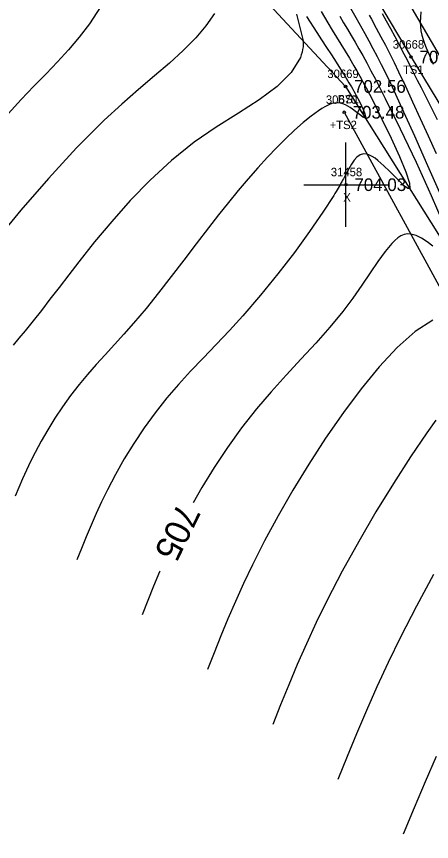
# Model space of a CAD drawing. Extents: x 1376587 to 1378239, y 1000335 to 1003031.
# Drawn here: x 1377457 to 1377506.2, y 1001315 to 1001412.8 of the extents above; entities that cross this region are included whole.
import ezdxf

# ---------------------------------------------------------------- set-up
doc = ezdxf.new("R2010")
doc.units = 0
for name, color, linetype in [('RD_DTM_BkLn2', 7, 'Continuous'), ('RD_DTM_BkLn_txCode', 7, 'Continuous'), ('RD_DTM_Major1', 7, 'Continuous'), ('RD_DTM_Major1_Lbl', 7, 'Continuous'), ('RD_DTM_Minor1', 7, 'Continuous'), ('RD_EX_Misc', 7, 'Continuous'), ('RD_EX_Misc_txCode', 7, 'Continuous'), ('RD_EX_Road', 7, 'Continuous'), ('RD_EX_TX_Misc_ELEV', 7, 'Continuous'), ('RD_SMD_Locator', 7, 'Continuous')]:
    doc.layers.add(name, color=color, linetype=linetype)

msp = doc.modelspace()

# ---------------------------------------------------------------- linework, layer by layer
at = {"layer": 'RD_DTM_BkLn2'}
for points in [[(1377363.04, 1001638.463), (1377361.246, 1001636.243), (1377387.71, 1001594.226), (1377407.172, 1001565.016), (1377420.745, 1001544.524), (1377441.371, 1001508.673), (1377461.132, 1001479.016), (1377484.313, 1001440.71), (1377503.742, 1001407.975), (1377518.283, 1001383.961), (1377528.112, 1001362.148), (1377529.648, 1001353.442)], [(1377349.116, 1001628.131), (1377375.598, 1001583.709), (1377393.672, 1001556.608), (1377404.314, 1001534.623), (1377428.768, 1001499.7), (1377447.87, 1001468.488), (1377470.981, 1001431.344), (1377495.984, 1001404.492), (1377511.726, 1001379.402), (1377523.514, 1001358.955), (1377526.559, 1001353.63)], [(1377495.823, 1001401.433), (1377508.907, 1001377.507), (1377520.686, 1001357.177), (1377526.524, 1001350.784), (1377529.327, 1001352.742), (1377529.648, 1001353.442)]]:
    msp.add_lwpolyline(points, dxfattribs=at)
at = {"layer": 'RD_DTM_Major1'}
for points in [[(1377467.457, 1001414.741), (1377465.609, 1001411.935), (1377464.391, 1001410.336), (1377463.136, 1001408.85), (1377461.833, 1001407.422), (1377460.471, 1001405.999), (1377459.036, 1001404.525), (1377457.517, 1001402.947), (1377454.007, 1001399.128)], [(1377495.286, 1001412.826), (1377495.749, 1001412.044), (1377496.201, 1001411.282), (1377496.65, 1001410.524), (1377497.099, 1001409.755), (1377497.557, 1001408.96), (1377498.014, 1001408.149), (1377498.489, 1001407.287), (1377498.989, 1001406.36), (1377499.52, 1001405.355), (1377500.086, 1001404.26), (1377500.694, 1001403.063), (1377502.464, 1001399.474), (1377504.348, 1001395.507), (1377506.137, 1001391.569), (1377507.623, 1001388.065)], [(1377506.323, 1001385.563), (1377505.662, 1001386.053), (1377504.993, 1001386.485), (1377504.338, 1001386.813), (1377503.719, 1001386.994), (1377503.307, 1001387.012), (1377502.919, 1001386.938), (1377502.549, 1001386.78), (1377502.189, 1001386.546), (1377501.835, 1001386.244), (1377501.479, 1001385.881), (1377500.674, 1001384.908), (1377499.819, 1001383.727), (1377498.903, 1001382.383), (1377497.915, 1001380.92), (1377496.843, 1001379.384), (1377495.675, 1001377.82), (1377494.129, 1001375.94), (1377492.466, 1001374.065), (1377490.725, 1001372.178), (1377488.945, 1001370.26), (1377487.165, 1001368.293), (1377485.425, 1001366.259), (1377483.648, 1001364), (1377481.968, 1001361.672), (1377480.392, 1001359.304), (1377478.929, 1001356.922), (1377477.902, 1001355.117)], [(1377473.964, 1001347.03), (1377473.927, 1001346.944), (1377473.217, 1001345.236), (1377472.535, 1001343.544), (1377471.867, 1001341.859)]]:
    msp.add_lwpolyline(points, dxfattribs=at)
at = {"layer": 'RD_DTM_Minor1'}
for points in [[(1377496.398, 1001414.055), (1377497.188, 1001412.668), (1377497.559, 1001412.017), (1377497.918, 1001411.382), (1377498.268, 1001410.757), (1377498.749, 1001409.883), (1377499.228, 1001408.99), (1377499.713, 1001408.061), (1377500.213, 1001407.076), (1377500.735, 1001406.015), (1377501.289, 1001404.862), (1377502.647, 1001401.932), (1377504.137, 1001398.624), (1377505.696, 1001395.114), (1377507.261, 1001391.581)], [(1377480.436, 1001413.141), (1377479.421, 1001411.664), (1377478.226, 1001410.243), (1377476.744, 1001408.737), (1377475.108, 1001407.25), (1377473.334, 1001405.733), (1377471.441, 1001404.135), (1377469.444, 1001402.406), (1377467.362, 1001400.498), (1377464.079, 1001397.204), (1377460.751, 1001393.575), (1377457.491, 1001389.809), (1377454.412, 1001386.102)], [(1377490.173, 1001413.08), (1377490.954, 1001409.894), (1377490.956, 1001409.54), (1377490.934, 1001409.198), (1377490.89, 1001408.866), (1377490.824, 1001408.543), (1377490.736, 1001408.228), (1377490.628, 1001407.919), (1377489.55, 1001406.144), (1377487.865, 1001404.501), (1377485.721, 1001402.921), (1377483.268, 1001401.335), (1377480.656, 1001399.674), (1377478.032, 1001397.869), (1377475.346, 1001395.721), (1377472.82, 1001393.397), (1377470.457, 1001390.965), (1377468.259, 1001388.494), (1377466.228, 1001386.053), (1377464.365, 1001383.709), (1377463.152, 1001382.147), (1377462.012, 1001380.666), (1377460.936, 1001379.264), (1377459.912, 1001377.94), (1377458.931, 1001376.692), (1377457.98, 1001375.518), (1377457.261, 1001374.66), (1377456.557, 1001373.836)], [(1377491.366, 1001412.79), (1377492.57, 1001410.9), (1377493.136, 1001410.018), (1377493.724, 1001409.113), (1377494.297, 1001408.237), (1377494.852, 1001407.385), (1377495.387, 1001406.555), (1377495.899, 1001405.741), (1377496.386, 1001404.939), (1377496.538, 1001404.683), (1377496.686, 1001404.427), (1377496.832, 1001404.173), (1377496.974, 1001403.921), (1377497.112, 1001403.67), (1377497.246, 1001403.421), (1377497.576, 1001402.788), (1377497.865, 1001402.196), (1377498.098, 1001401.672), (1377498.26, 1001401.243), (1377498.338, 1001400.935), (1377498.317, 1001400.773), (1377498.21, 1001400.766), (1377498.03, 1001400.865), (1377497.788, 1001401.044), (1377497.169, 1001401.538), (1377496.816, 1001401.802), (1377496.539, 1001401.99), (1377496.256, 1001402.159), (1377495.968, 1001402.303), (1377495.676, 1001402.418), (1377495.38, 1001402.498), (1377495.083, 1001402.537), (1377494.725, 1001402.525), (1377494.36, 1001402.451), (1377493.985, 1001402.318), (1377493.595, 1001402.13), (1377493.186, 1001401.891), (1377492.752, 1001401.604), (1377491.889, 1001400.967), (1377490.947, 1001400.198), (1377489.942, 1001399.313), (1377488.892, 1001398.328), (1377487.812, 1001397.258), (1377486.719, 1001396.118), (1377485.567, 1001394.857), (1377484.416, 1001393.538), (1377483.261, 1001392.165), (1377482.101, 1001390.74), (1377480.931, 1001389.266), (1377479.748, 1001387.745), (1377478.286, 1001385.838), (1377476.806, 1001383.896), (1377475.315, 1001381.951), (1377473.82, 1001380.033), (1377472.327, 1001378.175), (1377470.842, 1001376.406), (1377469.706, 1001375.117), (1377468.586, 1001373.881), (1377467.487, 1001372.683), (1377466.416, 1001371.505), (1377465.379, 1001370.328), (1377464.383, 1001369.137), (1377463.369, 1001367.833), (1377462.411, 1001366.502), (1377461.51, 1001365.152), (1377460.668, 1001363.794), (1377459.887, 1001362.438), (1377459.169, 1001361.092), (1377458.644, 1001360.036), (1377458.152, 1001358.991), (1377457.688, 1001357.954), (1377457.245, 1001356.924), (1377456.815, 1001355.898)], [(1377493.072, 1001413.365), (1377493.878, 1001412.021), (1377494.398, 1001411.169), (1377494.908, 1001410.342), (1377495.415, 1001409.521), (1377495.922, 1001408.692), (1377496.435, 1001407.838), (1377496.96, 1001406.942), (1377497.309, 1001406.332), (1377497.666, 1001405.695), (1377498.033, 1001405.027), (1377498.41, 1001404.327), (1377498.8, 1001403.59), (1377499.202, 1001402.815), (1377500.299, 1001400.631), (1377501.39, 1001398.36), (1377502.368, 1001396.201), (1377503.129, 1001394.352), (1377503.57, 1001393.012), (1377503.584, 1001392.379), (1377503.354, 1001392.404), (1377502.967, 1001392.687), (1377502.457, 1001393.164), (1377501.859, 1001393.767), (1377501.205, 1001394.43), (1377500.529, 1001395.087), (1377500.172, 1001395.412), (1377499.821, 1001395.709), (1377499.479, 1001395.97), (1377499.15, 1001396.188), (1377498.836, 1001396.355), (1377498.541, 1001396.462), (1377498.094, 1001396.5), (1377497.694, 1001396.376), (1377497.333, 1001396.112), (1377496.997, 1001395.732), (1377496.677, 1001395.259), (1377496.361, 1001394.716), (1377496.287, 1001394.582), (1377496.212, 1001394.444), (1377496.136, 1001394.304), (1377495.98, 1001394.017), (1377495.901, 1001393.87), (1377495.812, 1001393.705), (1377495.72, 1001393.537), (1377495.626, 1001393.366), (1377495.529, 1001393.191), (1377495.429, 1001393.013), (1377495.326, 1001392.831), (1377495.213, 1001392.634), (1377495.097, 1001392.433), (1377494.976, 1001392.228), (1377494.85, 1001392.017), (1377494.72, 1001391.802), (1377494.585, 1001391.581), (1377493.287, 1001389.566), (1377491.708, 1001387.278), (1377489.91, 1001384.812), (1377487.953, 1001382.264), (1377485.901, 1001379.728), (1377483.814, 1001377.301), (1377482.217, 1001375.549), (1377480.645, 1001373.89), (1377479.108, 1001372.292), (1377477.615, 1001370.725), (1377476.176, 1001369.161), (1377474.799, 1001367.569), (1377473.406, 1001365.813), (1377472.096, 1001364.008), (1377470.873, 1001362.173), (1377469.737, 1001360.326), (1377468.692, 1001358.482), (1377467.738, 1001356.662), (1377467.046, 1001355.24), (1377466.403, 1001353.84), (1377465.8, 1001352.457), (1377465.227, 1001351.087), (1377464.673, 1001349.724), (1377464.129, 1001348.366)], [(1377498.768, 1001412.957), (1377499.045, 1001412.454), (1377499.622, 1001411.397), (1377500.171, 1001410.377), (1377500.701, 1001409.373), (1377501.221, 1001408.363), (1377501.741, 1001407.326), (1377502.269, 1001406.24), (1377503.083, 1001404.517), (1377503.935, 1001402.664), (1377504.826, 1001400.703), (1377505.755, 1001398.655), (1377506.72, 1001396.543)], [(1377500.319, 1001413.149), (1377500.802, 1001412.273), (1377501.3, 1001411.358), (1377501.815, 1001410.403), (1377502.345, 1001409.406), (1377502.89, 1001408.363), (1377503.264, 1001407.637), (1377503.649, 1001406.882), (1377504.051, 1001406.09), (1377504.475, 1001405.252), (1377504.924, 1001404.362), (1377505.405, 1001403.41), (1377506.844, 1001400.565)], [(1377504.914, 1001413.345), (1377504.845, 1001412.717), (1377504.823, 1001412.126), (1377504.848, 1001411.586), (1377504.916, 1001411.071), (1377505.024, 1001410.571), (1377505.168, 1001410.075), (1377505.345, 1001409.573), (1377505.549, 1001409.052), (1377505.695, 1001408.703), (1377505.85, 1001408.34), (1377506.015, 1001407.961), (1377506.376, 1001407.145)], [(1377506.333, 1001376.8), (1377504.246, 1001375.452), (1377502.106, 1001373.557), (1377499.951, 1001371.238), (1377497.816, 1001368.62), (1377495.738, 1001365.829), (1377493.618, 1001362.777), (1377491.614, 1001359.7), (1377489.735, 1001356.629), (1377487.989, 1001353.595), (1377486.387, 1001350.629), (1377484.935, 1001347.761), (1377483.892, 1001345.568), (1377482.934, 1001343.443), (1377482.042, 1001341.372), (1377481.202, 1001339.342), (1377480.395, 1001337.34), (1377479.605, 1001335.351)], [(1377506.664, 1001364.926), (1377505.598, 1001363.431), (1377503.673, 1001360.583), (1377501.644, 1001357.419), (1377499.577, 1001354.036), (1377497.535, 1001350.534), (1377495.583, 1001347.012), (1377493.785, 1001343.569), (1377492.5, 1001340.943), (1377491.33, 1001338.411), (1377490.253, 1001335.953), (1377489.244, 1001333.552), (1377488.282, 1001331.188), (1377487.342, 1001328.843)], [(1377506.393, 1001346.615), (1377504.386, 1001342.882), (1377502.484, 1001339.187), (1377501.03, 1001336.197), (1377499.696, 1001333.306), (1377498.458, 1001330.494), (1377497.292, 1001327.741), (1377496.174, 1001325.028), (1377495.08, 1001322.335)], [(1377506.718, 1001325.055), (1377505.432, 1001322.048), (1377504.129, 1001318.958), (1377502.817, 1001315.827)]]:
    msp.add_lwpolyline(points, dxfattribs=at)
at = {"layer": 'RD_EX_Misc'}
for p, q in [((1377496.028, 1001387.843), (1377496.028, 1001397.843)), ((1377491.028, 1001392.843), (1377501.028, 1001392.843))]:
    msp.add_line(p, q, dxfattribs=at)
at = {"layer": 'RD_EX_Road'}
msp.add_lwpolyline([(1377883.752, 1000788.501), (1377882.63, 1000790.224), (1377852.259, 1000839.599), (1377828.464, 1000879.313), (1377796.997, 1000930.663), (1377763.067, 1000986.649), (1377731.866, 1001037.813), (1377700.311, 1001089.979), (1377670.429, 1001138.24), (1377639.732, 1001190.031), (1377611.891, 1001234.227), (1377582.777, 1001282.571), (1377552.217, 1001331.03), (1377522.243, 1001382.346), (1377494.257, 1001430.189), (1377463.172, 1001481.135), (1377433.415, 1001531.286), (1377403.141, 1001580.977), (1377371.36, 1001632.192)], dxfattribs=at)
at = {"layer": 'RD_SMD_Locator'}
for centre in [(1377503.742, 1001407.975), (1377495.984, 1001404.492), (1377495.823, 1001401.433), (1377496.028, 1001392.843)]:
    msp.add_circle(centre, 0.15, dxfattribs=at)

# ---------------------------------------------------------------- texts
at = {"layer": 'RD_DTM_BkLn_txCode'}
for s, p in [('30668', (1377501.577, 1001408.975)), ('TS1', (1377502.781, 1001405.975)), ('30669', (1377493.819, 1001405.492)), ('30670', (1377493.642, 1001402.433)), ('BS1', (1377495.039, 1001402.492)), ('+TS2', (1377494.091, 1001399.433))]:
    msp.add_text(s, height=1, dxfattribs=at).set_placement(p)
at = {"layer": 'RD_DTM_Major1_Lbl'}
msp.add_text('705', height=3, rotation=244.03522, dxfattribs=at).set_placement((1377476.181, 1001355.288))
at = {"layer": 'RD_EX_Misc_txCode'}
for s, p in [('31458', (1377494.233, 1001393.843)), ('X', (1377495.713, 1001390.843))]:
    msp.add_text(s, height=1, dxfattribs=at).set_placement(p)
at = {"layer": 'RD_EX_TX_Misc_ELEV'}
for s, p in [('708.34', (1377504.742, 1001407.225)), ('702.56', (1377496.984, 1001403.742)), ('703.48', (1377496.823, 1001400.683)), ('704.03', (1377497.028, 1001392.093))]:
    msp.add_text(s, height=1.5, dxfattribs=at).set_placement(p)

doc.saveas('drawing.dxf')
